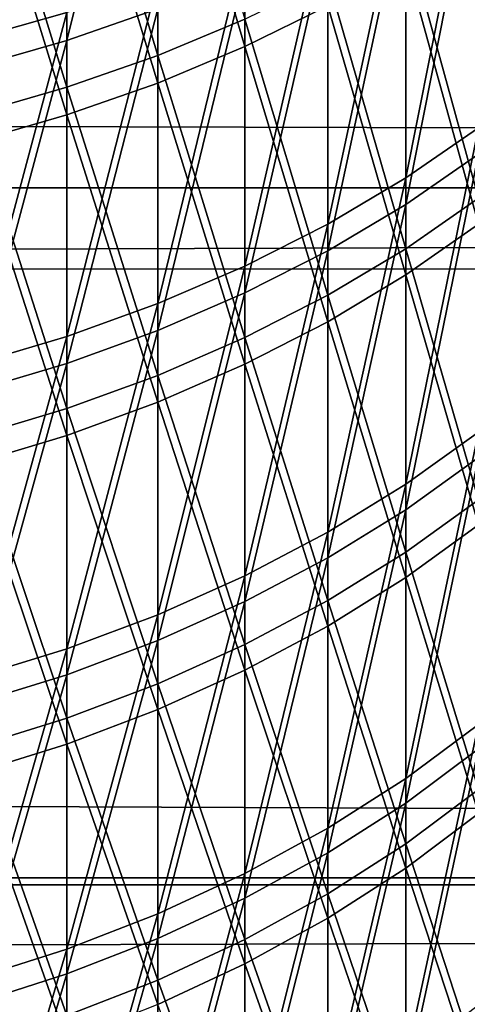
# Model space of a CAD drawing. Header units: millimetres. Extents: x -184 to 165, y -135 to 242.
# Tile 343 of 656: x -40.608 to -40.278, y -93.993 to -93.269. Entities that reach past the tile are written whole.
import ezdxf

# ---------------------------------------------------------------- set-up
doc = ezdxf.new("R2010")
doc.units = ezdxf.units.MM
doc.header["$LTSCALE"] = 41.718519
for name, color, linetype in [('384', 7, 'CONTINUOUS'), ('386', 7, 'CONTINUOUS'), ('443', 7, 'CONTINUOUS'), ('445', 7, 'CONTINUOUS'), ('457', 7, 'CONTINUOUS'), ('459', 7, 'CONTINUOUS')]:
    doc.layers.add(name, color=color, linetype=linetype)

msp = doc.modelspace()

# ---------------------------------------------------------------- linework, layer by layer
at = {"layer": '384', "linetype": 'CONTINUOUS'}
for points in [[(-25.43953, -93.01831, 60), (-171.84418, -93.3848, 60), (-172.15275, -92.86065, 60), (-25.43953, -93.01831, 60)], [(-25.43953, -93.01831, 60), (-25.70038, -93.45978, 60), (-171.84418, -93.3848, 60), (-25.43953, -93.01831, 60)], [(-25.70038, -93.45978, 60), (-25.96387, -93.89965, 60), (-171.84418, -93.3848, 60), (-25.70038, -93.45978, 60)], [(-25.96387, -93.89965, 60), (-171.5322, -93.90617, 60), (-171.84418, -93.3848, 60), (-25.96387, -93.89965, 60)], [(-25.96387, -93.89965, 60), (-26.22999, -94.33789, 60), (-171.5322, -93.90617, 60), (-25.96387, -93.89965, 60)], [(-26.22999, -94.33789, 60), (-171.21679, -94.42482, 60), (-171.5322, -93.90617, 60), (-26.22999, -94.33789, 60)]]:
    msp.add_3dface(points, dxfattribs=at)
at = {"layer": '386', "linetype": 'CONTINUOUS'}
for points in [[(-172.06047, -93.01831, 63), (-25.65582, -93.3848, 63), (-25.34725, -92.86065, 63), (-172.06047, -93.01831, 63)], [(-172.06047, -93.01831, 63), (-171.79962, -93.45978, 63), (-25.65582, -93.3848, 63), (-172.06047, -93.01831, 63)], [(-171.79962, -93.45978, 63), (-171.53613, -93.89965, 63), (-25.65582, -93.3848, 63), (-171.79962, -93.45978, 63)], [(-171.53613, -93.89965, 63), (-25.9678, -93.90617, 63), (-25.65582, -93.3848, 63), (-171.53613, -93.89965, 63)], [(-171.53613, -93.89965, 63), (-171.27001, -94.33789, 63), (-25.9678, -93.90617, 63), (-171.53613, -93.89965, 63)], [(-171.27001, -94.33789, 63), (-26.28321, -94.42482, 63), (-25.9678, -93.90617, 63), (-171.27001, -94.33789, 63)]]:
    msp.add_3dface(points, dxfattribs=at)
at = {"layer": '443', "linetype": 'CONTINUOUS'}
for points in [[(-40.44202, -93.04628, 19.50186), (-40.44202, -93.2884, 19.7164), (-40.50612, -93.07203, 19.47167), (-40.44202, -93.04628, 19.50186)], [(-40.44202, -93.04628, 19.50186), (-40.38109, -93.25834, 19.74906), (-40.44202, -93.2884, 19.7164), (-40.44202, -93.04628, 19.50186)], [(-40.50612, -93.07203, 19.47167), (-40.50612, -93.31527, 19.68721), (-40.57302, -93.09457, 19.44525), (-40.50612, -93.07203, 19.47167)], [(-40.50612, -93.07203, 19.47167), (-40.44202, -93.2884, 19.7164), (-40.50612, -93.31527, 19.68721), (-40.50612, -93.07203, 19.47167)], [(-40.57302, -93.09457, 19.44525), (-40.57302, -93.33879, 19.66165), (-40.64235, -93.11377, 19.42273), (-40.57302, -93.09457, 19.44525)], [(-40.57302, -93.09457, 19.44525), (-40.50612, -93.31527, 19.68721), (-40.57302, -93.33879, 19.66165), (-40.57302, -93.09457, 19.44525)], [(-40.64235, -93.11377, 19.42273), (-40.57302, -93.33879, 19.66165), (-40.64235, -93.35883, 19.63988), (-40.64235, -93.11377, 19.42273)], [(-40.27012, -93.18933, 19.82403), (-40.27012, -93.41915, 20.04375), (-40.32368, -93.22525, 19.785), (-40.27012, -93.18933, 19.82403)], [(-40.32368, -93.22525, 19.785), (-40.32368, -93.45652, 20.00611), (-40.38109, -93.25834, 19.74906), (-40.32368, -93.22525, 19.785)], [(-40.32368, -93.22525, 19.785), (-40.27012, -93.41915, 20.04375), (-40.32368, -93.45652, 20.00611), (-40.32368, -93.22525, 19.785)], [(-40.38109, -93.25834, 19.74906), (-40.38109, -93.49095, 19.97144), (-40.44202, -93.2884, 19.7164), (-40.38109, -93.25834, 19.74906)], [(-40.38109, -93.25834, 19.74906), (-40.32368, -93.45652, 20.00611), (-40.38109, -93.49095, 19.97144), (-40.38109, -93.25834, 19.74906)], [(-40.44202, -93.2884, 19.7164), (-40.44202, -93.52222, 19.93994), (-40.50612, -93.31527, 19.68721), (-40.44202, -93.2884, 19.7164)], [(-40.44202, -93.2884, 19.7164), (-40.38109, -93.49095, 19.97144), (-40.44202, -93.52222, 19.93994), (-40.44202, -93.2884, 19.7164)], [(-40.50612, -93.31527, 19.68721), (-40.50612, -93.55018, 19.91179), (-40.57302, -93.33879, 19.66165), (-40.50612, -93.31527, 19.68721)], [(-40.50612, -93.31527, 19.68721), (-40.44202, -93.52222, 19.93994), (-40.50612, -93.55018, 19.91179), (-40.50612, -93.31527, 19.68721)], [(-40.57302, -93.33879, 19.66165), (-40.57302, -93.57465, 19.88714), (-40.64235, -93.35883, 19.63988), (-40.57302, -93.33879, 19.66165)], [(-40.57302, -93.33879, 19.66165), (-40.50612, -93.55018, 19.91179), (-40.57302, -93.57465, 19.88714), (-40.57302, -93.33879, 19.66165)], [(-40.64235, -93.35883, 19.63988), (-40.57302, -93.57465, 19.88714), (-40.64235, -93.5955, 19.86614), (-40.64235, -93.35883, 19.63988)], [(-40.27012, -93.41915, 20.04375), (-40.27012, -93.6405, 20.27201), (-40.32368, -93.45652, 20.00611), (-40.27012, -93.41915, 20.04375)], [(-40.32368, -93.45652, 20.00611), (-40.32368, -93.67926, 20.23581), (-40.38109, -93.49095, 19.97144), (-40.32368, -93.45652, 20.00611)], [(-40.32368, -93.45652, 20.00611), (-40.27012, -93.6405, 20.27201), (-40.32368, -93.67926, 20.23581), (-40.32368, -93.45652, 20.00611)], [(-40.38109, -93.49095, 19.97144), (-40.38109, -93.71497, 20.20247), (-40.44202, -93.52222, 19.93994), (-40.38109, -93.49095, 19.97144)], [(-40.38109, -93.49095, 19.97144), (-40.32368, -93.67926, 20.23581), (-40.38109, -93.71497, 20.20247), (-40.38109, -93.49095, 19.97144)], [(-40.44202, -93.52222, 19.93994), (-40.44202, -93.74742, 20.17218), (-40.50612, -93.55018, 19.91179), (-40.44202, -93.52222, 19.93994)], [(-40.44202, -93.52222, 19.93994), (-40.38109, -93.71497, 20.20247), (-40.44202, -93.74742, 20.17218), (-40.44202, -93.52222, 19.93994)], [(-40.50612, -93.55018, 19.91179), (-40.50612, -93.77642, 20.1451), (-40.57302, -93.57465, 19.88714), (-40.50612, -93.55018, 19.91179)], [(-40.50612, -93.55018, 19.91179), (-40.44202, -93.74742, 20.17218), (-40.50612, -93.77642, 20.1451), (-40.50612, -93.55018, 19.91179)], [(-40.57302, -93.57465, 19.88714), (-40.57302, -93.80181, 20.1214), (-40.64235, -93.5955, 19.86614), (-40.57302, -93.57465, 19.88714)], [(-40.57302, -93.57465, 19.88714), (-40.50612, -93.77642, 20.1451), (-40.57302, -93.80181, 20.1214), (-40.57302, -93.57465, 19.88714)], [(-40.64235, -93.5955, 19.86614), (-40.57302, -93.80181, 20.1214), (-40.64235, -93.82344, 20.1012), (-40.64235, -93.5955, 19.86614)], [(-40.27012, -93.6405, 20.27201), (-40.27012, -93.85304, 20.50848), (-40.32368, -93.67926, 20.23581), (-40.27012, -93.6405, 20.27201)], [(-40.32368, -93.67926, 20.23581), (-40.32368, -93.89315, 20.47377), (-40.38109, -93.71497, 20.20247), (-40.32368, -93.67926, 20.23581)], [(-40.32368, -93.67926, 20.23581), (-40.27012, -93.85304, 20.50848), (-40.32368, -93.89315, 20.47377), (-40.32368, -93.67926, 20.23581)], [(-40.38109, -93.71497, 20.20247), (-40.38109, -93.9301, 20.44181), (-40.44202, -93.74742, 20.17218), (-40.38109, -93.71497, 20.20247)], [(-40.38109, -93.71497, 20.20247), (-40.32368, -93.89315, 20.47377), (-40.38109, -93.9301, 20.44181), (-40.38109, -93.71497, 20.20247)], [(-40.44202, -93.74742, 20.17218), (-40.44202, -93.96367, 20.41277), (-40.50612, -93.77642, 20.1451), (-40.44202, -93.74742, 20.17218)], [(-40.44202, -93.74742, 20.17218), (-40.38109, -93.9301, 20.44181), (-40.44202, -93.96367, 20.41277), (-40.44202, -93.74742, 20.17218)], [(-40.50612, -93.77642, 20.1451), (-40.50612, -93.99367, 20.38681), (-40.57302, -93.80181, 20.1214), (-40.50612, -93.77642, 20.1451)], [(-40.50612, -93.77642, 20.1451), (-40.44202, -93.96367, 20.41277), (-40.50612, -93.99367, 20.38681), (-40.50612, -93.77642, 20.1451)], [(-40.57302, -93.80181, 20.1214), (-40.57302, -94.01994, 20.36408), (-40.64235, -93.82344, 20.1012), (-40.57302, -93.80181, 20.1214)], [(-40.57302, -93.80181, 20.1214), (-40.50612, -93.99367, 20.38681), (-40.57302, -94.01994, 20.36408), (-40.57302, -93.80181, 20.1214)], [(-40.64235, -93.82344, 20.1012), (-40.57302, -94.01994, 20.36408), (-40.64235, -94.04232, 20.34472), (-40.64235, -93.82344, 20.1012)], [(-40.27012, -93.85304, 20.50848), (-40.27012, -94.05649, 20.75282), (-40.32368, -93.89315, 20.47377), (-40.27012, -93.85304, 20.50848)], [(-40.32368, -93.89315, 20.47377), (-40.32368, -94.09788, 20.71966), (-40.38109, -93.9301, 20.44181), (-40.32368, -93.89315, 20.47377)], [(-40.32368, -93.89315, 20.47377), (-40.27012, -94.05649, 20.75282), (-40.32368, -94.09788, 20.71966), (-40.32368, -93.89315, 20.47377)], [(-40.38109, -93.9301, 20.44181), (-40.38109, -94.13601, 20.68912), (-40.44202, -93.96367, 20.41277), (-40.38109, -93.9301, 20.44181)], [(-40.38109, -93.9301, 20.44181), (-40.32368, -94.09788, 20.71966), (-40.38109, -94.13601, 20.68912), (-40.38109, -93.9301, 20.44181)], [(-40.44202, -93.96367, 20.41277), (-40.44202, -94.17066, 20.66137), (-40.50612, -93.99367, 20.38681), (-40.44202, -93.96367, 20.41277)], [(-40.44202, -93.96367, 20.41277), (-40.38109, -94.13601, 20.68912), (-40.44202, -94.17066, 20.66137), (-40.44202, -93.96367, 20.41277)]]:
    msp.add_3dface(points, dxfattribs=at)
at = {"layer": '445', "linetype": 'CONTINUOUS'}
for points in [[(-40.57302, -93.26329, 32.41702), (-40.57302, -93.01652, 32.63052), (-40.64235, -93.28307, 32.43903), (-40.57302, -93.26329, 32.41702)], [(-40.64235, -93.28307, 32.43903), (-40.57302, -93.01652, 32.63052), (-40.64235, -93.03546, 32.65326), (-40.64235, -93.28307, 32.43903)], [(-40.27012, -93.34817, 32.0359), (-40.27012, -93.11576, 32.25289), (-40.32368, -93.38509, 32.07398), (-40.27012, -93.34817, 32.0359)], [(-40.32368, -93.38509, 32.07398), (-40.27012, -93.11576, 32.25289), (-40.32368, -93.15122, 32.29234), (-40.32368, -93.38509, 32.07398)], [(-40.32368, -93.38509, 32.07398), (-40.32368, -93.15122, 32.29234), (-40.38109, -93.4191, 32.10905), (-40.32368, -93.38509, 32.07398)], [(-40.38109, -93.4191, 32.10905), (-40.32368, -93.15122, 32.29234), (-40.38109, -93.18388, 32.32867), (-40.38109, -93.4191, 32.10905)], [(-40.38109, -93.4191, 32.10905), (-40.38109, -93.18388, 32.32867), (-40.44202, -93.45001, 32.14092), (-40.38109, -93.4191, 32.10905)], [(-40.44202, -93.45001, 32.14092), (-40.38109, -93.18388, 32.32867), (-40.44202, -93.21355, 32.36168), (-40.44202, -93.45001, 32.14092)], [(-40.44202, -93.45001, 32.14092), (-40.44202, -93.21355, 32.36168), (-40.50612, -93.47762, 32.1694), (-40.44202, -93.45001, 32.14092)], [(-40.50612, -93.47762, 32.1694), (-40.44202, -93.21355, 32.36168), (-40.50612, -93.24007, 32.39119), (-40.50612, -93.47762, 32.1694)], [(-40.50612, -93.47762, 32.1694), (-40.50612, -93.24007, 32.39119), (-40.57302, -93.5018, 32.19434), (-40.50612, -93.47762, 32.1694)], [(-40.57302, -93.5018, 32.19434), (-40.50612, -93.24007, 32.39119), (-40.57302, -93.26329, 32.41702), (-40.57302, -93.5018, 32.19434)], [(-40.57302, -93.5018, 32.19434), (-40.57302, -93.26329, 32.41702), (-40.64235, -93.52241, 32.21558), (-40.57302, -93.5018, 32.19434)], [(-40.64235, -93.52241, 32.21558), (-40.57302, -93.26329, 32.41702), (-40.64235, -93.28307, 32.43903), (-40.64235, -93.52241, 32.21558)], [(-40.27012, -93.5722, 31.81028), (-40.27012, -93.34817, 32.0359), (-40.32368, -93.61054, 31.84693), (-40.27012, -93.5722, 31.81028)], [(-40.32368, -93.61054, 31.84693), (-40.27012, -93.34817, 32.0359), (-40.32368, -93.38509, 32.07398), (-40.32368, -93.61054, 31.84693)], [(-40.32368, -93.61054, 31.84693), (-40.32368, -93.38509, 32.07398), (-40.38109, -93.64585, 31.88069), (-40.32368, -93.61054, 31.84693)], [(-40.38109, -93.64585, 31.88069), (-40.32368, -93.38509, 32.07398), (-40.38109, -93.4191, 32.10905), (-40.38109, -93.64585, 31.88069)], [(-40.38109, -93.64585, 31.88069), (-40.38109, -93.4191, 32.10905), (-40.44202, -93.67794, 31.91137), (-40.38109, -93.64585, 31.88069)], [(-40.44202, -93.67794, 31.91137), (-40.38109, -93.4191, 32.10905), (-40.44202, -93.45001, 32.14092), (-40.44202, -93.67794, 31.91137)], [(-40.44202, -93.67794, 31.91137), (-40.44202, -93.45001, 32.14092), (-40.50612, -93.70661, 31.93879), (-40.44202, -93.67794, 31.91137)], [(-40.50612, -93.70661, 31.93879), (-40.44202, -93.45001, 32.14092), (-40.50612, -93.47762, 32.1694), (-40.50612, -93.70661, 31.93879)], [(-40.50612, -93.70661, 31.93879), (-40.50612, -93.47762, 32.1694), (-40.57302, -93.73172, 31.96279), (-40.50612, -93.70661, 31.93879)], [(-40.57302, -93.73172, 31.96279), (-40.50612, -93.47762, 32.1694), (-40.57302, -93.5018, 32.19434), (-40.57302, -93.73172, 31.96279)], [(-40.57302, -93.73172, 31.96279), (-40.57302, -93.5018, 32.19434), (-40.64235, -93.75311, 31.98324), (-40.57302, -93.73172, 31.96279)], [(-40.64235, -93.75311, 31.98324), (-40.57302, -93.5018, 32.19434), (-40.64235, -93.52241, 32.21558), (-40.64235, -93.75311, 31.98324)], [(-40.27012, -93.78753, 31.57634), (-40.27012, -93.5722, 31.81028), (-40.32368, -93.82723, 31.61152), (-40.27012, -93.78753, 31.57634)], [(-40.32368, -93.82723, 31.61152), (-40.27012, -93.5722, 31.81028), (-40.32368, -93.61054, 31.84693), (-40.32368, -93.82723, 31.61152)], [(-40.32368, -93.82723, 31.61152), (-40.32368, -93.61054, 31.84693), (-40.38109, -93.86379, 31.64392), (-40.32368, -93.82723, 31.61152)], [(-40.38109, -93.86379, 31.64392), (-40.32368, -93.61054, 31.84693), (-40.38109, -93.64585, 31.88069), (-40.38109, -93.86379, 31.64392)], [(-40.38109, -93.86379, 31.64392), (-40.38109, -93.64585, 31.88069), (-40.44202, -93.89702, 31.67336), (-40.38109, -93.86379, 31.64392)], [(-40.44202, -93.89702, 31.67336), (-40.38109, -93.64585, 31.88069), (-40.44202, -93.67794, 31.91137), (-40.44202, -93.89702, 31.67336)], [(-40.44202, -93.89702, 31.67336), (-40.44202, -93.67794, 31.91137), (-40.50612, -93.92671, 31.69967), (-40.44202, -93.89702, 31.67336)], [(-40.50612, -93.92671, 31.69967), (-40.44202, -93.67794, 31.91137), (-40.50612, -93.70661, 31.93879), (-40.50612, -93.92671, 31.69967)], [(-40.50612, -93.92671, 31.69967), (-40.50612, -93.70661, 31.93879), (-40.57302, -93.95271, 31.7227), (-40.50612, -93.92671, 31.69967)], [(-40.57302, -93.95271, 31.7227), (-40.50612, -93.70661, 31.93879), (-40.57302, -93.73172, 31.96279), (-40.57302, -93.95271, 31.7227)], [(-40.57302, -93.95271, 31.7227), (-40.57302, -93.73172, 31.96279), (-40.64235, -93.97486, 31.74233), (-40.57302, -93.95271, 31.7227)], [(-40.64235, -93.97486, 31.74233), (-40.57302, -93.73172, 31.96279), (-40.64235, -93.75311, 31.98324), (-40.64235, -93.97486, 31.74233)], [(-40.27012, -93.99386, 31.33442), (-40.27012, -93.78753, 31.57634), (-40.32368, -94.03486, 31.36807), (-40.27012, -93.99386, 31.33442)], [(-40.32368, -94.03486, 31.36807), (-40.27012, -93.78753, 31.57634), (-40.32368, -93.82723, 31.61152), (-40.32368, -94.03486, 31.36807)], [(-40.32368, -94.03486, 31.36807), (-40.32368, -93.82723, 31.61152), (-40.38109, -94.07262, 31.39906), (-40.32368, -94.03486, 31.36807)], [(-40.38109, -94.07262, 31.39906), (-40.32368, -93.82723, 31.61152), (-40.38109, -93.86379, 31.64392), (-40.38109, -94.07262, 31.39906)], [(-40.38109, -94.07262, 31.39906), (-40.38109, -93.86379, 31.64392), (-40.44202, -94.10693, 31.42722), (-40.38109, -94.07262, 31.39906)], [(-40.44202, -94.10693, 31.42722), (-40.38109, -93.86379, 31.64392), (-40.44202, -93.89702, 31.67336), (-40.44202, -94.10693, 31.42722)], [(-40.44202, -94.10693, 31.42722), (-40.44202, -93.89702, 31.67336), (-40.50612, -94.1376, 31.45239), (-40.44202, -94.10693, 31.42722)], [(-40.50612, -94.1376, 31.45239), (-40.44202, -93.89702, 31.67336), (-40.50612, -93.92671, 31.69967), (-40.50612, -94.1376, 31.45239)], [(-40.50612, -94.1376, 31.45239), (-40.50612, -93.92671, 31.69967), (-40.57302, -94.16445, 31.47443), (-40.50612, -94.1376, 31.45239)], [(-40.57302, -94.16445, 31.47443), (-40.50612, -93.92671, 31.69967), (-40.57302, -93.95271, 31.7227), (-40.57302, -94.16445, 31.47443)], [(-40.57302, -94.16445, 31.47443), (-40.57302, -93.95271, 31.7227), (-40.64235, -94.18733, 31.4932), (-40.57302, -94.16445, 31.47443)], [(-40.64235, -94.18733, 31.4932), (-40.57302, -93.95271, 31.7227), (-40.64235, -93.97486, 31.74233), (-40.64235, -94.18733, 31.4932)]]:
    msp.add_3dface(points, dxfattribs=at)
at = {"layer": '457', "linetype": 'CONTINUOUS'}
for points in [[(-40.50612, -93.05097, -35.54623), (-40.50612, -93.2949, -35.33148), (-40.57302, -93.07342, -35.57273), (-40.50612, -93.05097, -35.54623)], [(-40.50612, -93.05097, -35.54623), (-40.44202, -93.26813, -35.3022), (-40.50612, -93.2949, -35.33148), (-40.50612, -93.05097, -35.54623)], [(-40.57302, -93.07342, -35.57273), (-40.57302, -93.31834, -35.35711), (-40.64235, -93.09256, -35.59531), (-40.57302, -93.07342, -35.57273)], [(-40.57302, -93.07342, -35.57273), (-40.50612, -93.2949, -35.33148), (-40.57302, -93.31834, -35.35711), (-40.57302, -93.07342, -35.57273)], [(-40.64235, -93.09256, -35.59531), (-40.57302, -93.31834, -35.35711), (-40.64235, -93.33832, -35.37895), (-40.64235, -93.09256, -35.59531)], [(-40.27012, -93.16941, -35.19425), (-40.27012, -93.39994, -34.97527), (-40.32368, -93.2052, -35.23339), (-40.27012, -93.16941, -35.19425)], [(-40.32368, -93.2052, -35.23339), (-40.32368, -93.43719, -35.01303), (-40.38109, -93.23817, -35.26944), (-40.32368, -93.2052, -35.23339)], [(-40.32368, -93.2052, -35.23339), (-40.27012, -93.39994, -34.97527), (-40.32368, -93.43719, -35.01303), (-40.32368, -93.2052, -35.23339)], [(-40.38109, -93.23817, -35.26944), (-40.38109, -93.4715, -35.04781), (-40.44202, -93.26813, -35.3022), (-40.38109, -93.23817, -35.26944)], [(-40.38109, -93.23817, -35.26944), (-40.32368, -93.43719, -35.01303), (-40.38109, -93.4715, -35.04781), (-40.38109, -93.23817, -35.26944)], [(-40.44202, -93.26813, -35.3022), (-40.44202, -93.50267, -35.07941), (-40.50612, -93.2949, -35.33148), (-40.44202, -93.26813, -35.3022)], [(-40.44202, -93.26813, -35.3022), (-40.38109, -93.4715, -35.04781), (-40.44202, -93.50267, -35.07941), (-40.44202, -93.26813, -35.3022)], [(-40.50612, -93.2949, -35.33148), (-40.50612, -93.53053, -35.10765), (-40.57302, -93.31834, -35.35711), (-40.50612, -93.2949, -35.33148)], [(-40.50612, -93.2949, -35.33148), (-40.44202, -93.50267, -35.07941), (-40.50612, -93.53053, -35.10765), (-40.50612, -93.2949, -35.33148)], [(-40.57302, -93.31834, -35.35711), (-40.57302, -93.55493, -35.13238), (-40.64235, -93.33832, -35.37895), (-40.57302, -93.31834, -35.35711)], [(-40.57302, -93.31834, -35.35711), (-40.50612, -93.53053, -35.10765), (-40.57302, -93.55493, -35.13238), (-40.57302, -93.31834, -35.35711)], [(-40.64235, -93.33832, -35.37895), (-40.57302, -93.55493, -35.13238), (-40.64235, -93.57571, -35.15345), (-40.64235, -93.33832, -35.37895)], [(-40.27012, -93.39994, -34.97527), (-40.27012, -93.62201, -34.74773), (-40.32368, -93.43719, -35.01303), (-40.27012, -93.39994, -34.97527)], [(-40.32368, -93.43719, -35.01303), (-40.32368, -93.66066, -34.78405), (-40.38109, -93.4715, -35.04781), (-40.32368, -93.43719, -35.01303)], [(-40.32368, -93.43719, -35.01303), (-40.27012, -93.62201, -34.74773), (-40.32368, -93.66066, -34.78405), (-40.32368, -93.43719, -35.01303)], [(-40.38109, -93.4715, -35.04781), (-40.38109, -93.69627, -34.8175), (-40.44202, -93.50267, -35.07941), (-40.38109, -93.4715, -35.04781)], [(-40.38109, -93.4715, -35.04781), (-40.32368, -93.66066, -34.78405), (-40.38109, -93.69627, -34.8175), (-40.38109, -93.4715, -35.04781)], [(-40.44202, -93.50267, -35.07941), (-40.44202, -93.72861, -34.8479), (-40.50612, -93.53053, -35.10765), (-40.44202, -93.50267, -35.07941)], [(-40.44202, -93.50267, -35.07941), (-40.38109, -93.69627, -34.8175), (-40.44202, -93.72861, -34.8479), (-40.44202, -93.50267, -35.07941)], [(-40.50612, -93.53053, -35.10765), (-40.50612, -93.75753, -34.87507), (-40.57302, -93.55493, -35.13238), (-40.50612, -93.53053, -35.10765)], [(-40.50612, -93.53053, -35.10765), (-40.44202, -93.72861, -34.8479), (-40.50612, -93.75753, -34.87507), (-40.50612, -93.53053, -35.10765)], [(-40.57302, -93.55493, -35.13238), (-40.57302, -93.78284, -34.89885), (-40.64235, -93.57571, -35.15345), (-40.57302, -93.55493, -35.13238)], [(-40.57302, -93.55493, -35.13238), (-40.50612, -93.75753, -34.87507), (-40.57302, -93.78284, -34.89885), (-40.57302, -93.55493, -35.13238)], [(-40.64235, -93.57571, -35.15345), (-40.57302, -93.78284, -34.89885), (-40.64235, -93.8044, -34.91912), (-40.64235, -93.57571, -35.15345)], [(-40.27012, -93.62201, -34.74773), (-40.27012, -93.83532, -34.51194), (-40.32368, -93.66066, -34.78405), (-40.27012, -93.62201, -34.74773)], [(-40.32368, -93.66066, -34.78405), (-40.32368, -93.87532, -34.54677), (-40.38109, -93.69627, -34.8175), (-40.32368, -93.66066, -34.78405)], [(-40.32368, -93.66066, -34.78405), (-40.27012, -93.83532, -34.51194), (-40.32368, -93.87532, -34.54677), (-40.32368, -93.66066, -34.78405)], [(-40.38109, -93.69627, -34.8175), (-40.38109, -93.91216, -34.57886), (-40.44202, -93.72861, -34.8479), (-40.38109, -93.69627, -34.8175)], [(-40.38109, -93.69627, -34.8175), (-40.32368, -93.87532, -34.54677), (-40.38109, -93.91216, -34.57886), (-40.38109, -93.69627, -34.8175)], [(-40.44202, -93.72861, -34.8479), (-40.44202, -93.94564, -34.60801), (-40.50612, -93.75753, -34.87507), (-40.44202, -93.72861, -34.8479)], [(-40.44202, -93.72861, -34.8479), (-40.38109, -93.91216, -34.57886), (-40.44202, -93.94564, -34.60801), (-40.44202, -93.72861, -34.8479)], [(-40.50612, -93.75753, -34.87507), (-40.50612, -93.97556, -34.63406), (-40.57302, -93.78284, -34.89885), (-40.50612, -93.75753, -34.87507)], [(-40.50612, -93.75753, -34.87507), (-40.44202, -93.94564, -34.60801), (-40.50612, -93.97556, -34.63406), (-40.50612, -93.75753, -34.87507)], [(-40.57302, -93.78284, -34.89885), (-40.57302, -94.00175, -34.65687), (-40.64235, -93.8044, -34.91912), (-40.57302, -93.78284, -34.89885)], [(-40.57302, -93.78284, -34.89885), (-40.50612, -93.97556, -34.63406), (-40.57302, -94.00175, -34.65687), (-40.57302, -93.78284, -34.89885)], [(-40.64235, -93.8044, -34.91912), (-40.57302, -94.00175, -34.65687), (-40.64235, -94.02407, -34.67631), (-40.64235, -93.8044, -34.91912)], [(-40.27012, -93.83532, -34.51194), (-40.27012, -94.03955, -34.26825), (-40.32368, -93.87532, -34.54677), (-40.27012, -93.83532, -34.51194)], [(-40.32368, -93.87532, -34.54677), (-40.32368, -94.08084, -34.30155), (-40.38109, -93.91216, -34.57886), (-40.32368, -93.87532, -34.54677)], [(-40.32368, -93.87532, -34.54677), (-40.27012, -94.03955, -34.26825), (-40.32368, -94.08084, -34.30155), (-40.32368, -93.87532, -34.54677)], [(-40.38109, -93.91216, -34.57886), (-40.38109, -94.11887, -34.33221), (-40.44202, -93.94564, -34.60801), (-40.38109, -93.91216, -34.57886)], [(-40.38109, -93.91216, -34.57886), (-40.32368, -94.08084, -34.30155), (-40.38109, -94.11887, -34.33221), (-40.38109, -93.91216, -34.57886)], [(-40.44202, -93.94564, -34.60801), (-40.44202, -94.15342, -34.36008), (-40.50612, -93.97556, -34.63406), (-40.44202, -93.94564, -34.60801)], [(-40.44202, -93.94564, -34.60801), (-40.38109, -94.11887, -34.33221), (-40.44202, -94.15342, -34.36008), (-40.44202, -93.94564, -34.60801)], [(-40.50612, -93.97556, -34.63406), (-40.50612, -94.18431, -34.38498), (-40.57302, -94.00175, -34.65687), (-40.50612, -93.97556, -34.63406)], [(-40.50612, -93.97556, -34.63406), (-40.44202, -94.15342, -34.36008), (-40.50612, -94.18431, -34.38498), (-40.50612, -93.97556, -34.63406)]]:
    msp.add_3dface(points, dxfattribs=at)
at = {"layer": '459', "linetype": 'CONTINUOUS'}
for points in [[(-40.50612, -93.2606, -22.62732), (-40.50612, -93.01551, -22.41389), (-40.57302, -93.2839, -22.60156), (-40.50612, -93.2606, -22.62732)], [(-40.57302, -93.2839, -22.60156), (-40.50612, -93.01551, -22.41389), (-40.57302, -93.03782, -22.38727), (-40.57302, -93.2839, -22.60156)], [(-40.57302, -93.2839, -22.60156), (-40.57302, -93.03782, -22.38727), (-40.64235, -93.30375, -22.57962), (-40.57302, -93.2839, -22.60156)], [(-40.64235, -93.30375, -22.57962), (-40.57302, -93.03782, -22.38727), (-40.64235, -93.05683, -22.36459), (-40.64235, -93.30375, -22.57962)], [(-40.27012, -93.36755, -22.98295), (-40.27012, -93.13585, -22.76522), (-40.32368, -93.4046, -22.94499), (-40.27012, -93.36755, -22.98295)], [(-40.32368, -93.4046, -22.94499), (-40.27012, -93.13585, -22.76522), (-40.32368, -93.17143, -22.72589), (-40.32368, -93.4046, -22.94499)], [(-40.32368, -93.4046, -22.94499), (-40.32368, -93.17143, -22.72589), (-40.38109, -93.43872, -22.91003), (-40.32368, -93.4046, -22.94499)], [(-40.38109, -93.43872, -22.91003), (-40.32368, -93.17143, -22.72589), (-40.38109, -93.2042, -22.68966), (-40.38109, -93.43872, -22.91003)], [(-40.38109, -93.43872, -22.91003), (-40.38109, -93.2042, -22.68966), (-40.44202, -93.46972, -22.87826), (-40.38109, -93.43872, -22.91003)], [(-40.44202, -93.46972, -22.87826), (-40.38109, -93.2042, -22.68966), (-40.44202, -93.23398, -22.65674), (-40.44202, -93.46972, -22.87826)], [(-40.44202, -93.46972, -22.87826), (-40.44202, -93.23398, -22.65674), (-40.50612, -93.49743, -22.84987), (-40.44202, -93.46972, -22.87826)], [(-40.50612, -93.49743, -22.84987), (-40.44202, -93.23398, -22.65674), (-40.50612, -93.2606, -22.62732), (-40.50612, -93.49743, -22.84987)], [(-40.50612, -93.49743, -22.84987), (-40.50612, -93.2606, -22.62732), (-40.57302, -93.52169, -22.82501), (-40.50612, -93.49743, -22.84987)], [(-40.57302, -93.52169, -22.82501), (-40.50612, -93.2606, -22.62732), (-40.57302, -93.2839, -22.60156), (-40.57302, -93.52169, -22.82501)], [(-40.57302, -93.52169, -22.82501), (-40.57302, -93.2839, -22.60156), (-40.64235, -93.54236, -22.80383), (-40.57302, -93.52169, -22.82501)], [(-40.64235, -93.54236, -22.80383), (-40.57302, -93.2839, -22.60156), (-40.64235, -93.30375, -22.57962), (-40.64235, -93.54236, -22.80383)], [(-40.27012, -93.59086, -23.20929), (-40.27012, -93.36755, -22.98295), (-40.32368, -93.62931, -23.17276), (-40.27012, -93.59086, -23.20929)], [(-40.32368, -93.62931, -23.17276), (-40.27012, -93.36755, -22.98295), (-40.32368, -93.4046, -22.94499), (-40.32368, -93.62931, -23.17276)], [(-40.32368, -93.62931, -23.17276), (-40.32368, -93.4046, -22.94499), (-40.38109, -93.66473, -23.13912), (-40.32368, -93.62931, -23.17276)], [(-40.38109, -93.66473, -23.13912), (-40.32368, -93.4046, -22.94499), (-40.38109, -93.43872, -22.91003), (-40.38109, -93.66473, -23.13912)], [(-40.38109, -93.66473, -23.13912), (-40.38109, -93.43872, -22.91003), (-40.44202, -93.69691, -23.10855), (-40.38109, -93.66473, -23.13912)], [(-40.44202, -93.69691, -23.10855), (-40.38109, -93.43872, -22.91003), (-40.44202, -93.46972, -22.87826), (-40.44202, -93.69691, -23.10855)], [(-40.44202, -93.69691, -23.10855), (-40.44202, -93.46972, -22.87826), (-40.50612, -93.72568, -23.08122), (-40.44202, -93.69691, -23.10855)], [(-40.50612, -93.72568, -23.08122), (-40.44202, -93.46972, -22.87826), (-40.50612, -93.49743, -22.84987), (-40.50612, -93.72568, -23.08122)], [(-40.50612, -93.72568, -23.08122), (-40.50612, -93.49743, -22.84987), (-40.57302, -93.75086, -23.0573), (-40.50612, -93.72568, -23.08122)], [(-40.57302, -93.75086, -23.0573), (-40.50612, -93.49743, -22.84987), (-40.57302, -93.52169, -22.82501), (-40.57302, -93.75086, -23.0573)], [(-40.57302, -93.75086, -23.0573), (-40.57302, -93.52169, -22.82501), (-40.64235, -93.77232, -23.03692), (-40.57302, -93.75086, -23.0573)], [(-40.64235, -93.77232, -23.03692), (-40.57302, -93.52169, -22.82501), (-40.64235, -93.54236, -22.80383), (-40.64235, -93.77232, -23.03692)], [(-40.27012, -93.80543, -23.44392), (-40.27012, -93.59086, -23.20929), (-40.32368, -93.84524, -23.40888), (-40.27012, -93.80543, -23.44392)], [(-40.32368, -93.84524, -23.40888), (-40.27012, -93.59086, -23.20929), (-40.32368, -93.62931, -23.17276), (-40.32368, -93.84524, -23.40888)], [(-40.32368, -93.84524, -23.40888), (-40.32368, -93.62931, -23.17276), (-40.38109, -93.88191, -23.3766), (-40.32368, -93.84524, -23.40888)], [(-40.38109, -93.88191, -23.3766), (-40.32368, -93.62931, -23.17276), (-40.38109, -93.66473, -23.13912), (-40.38109, -93.88191, -23.3766)], [(-40.38109, -93.88191, -23.3766), (-40.38109, -93.66473, -23.13912), (-40.44202, -93.91523, -23.34726), (-40.38109, -93.88191, -23.3766)], [(-40.44202, -93.91523, -23.34726), (-40.38109, -93.66473, -23.13912), (-40.44202, -93.69691, -23.10855), (-40.44202, -93.91523, -23.34726)], [(-40.44202, -93.91523, -23.34726), (-40.44202, -93.69691, -23.10855), (-40.50612, -93.94501, -23.32105), (-40.44202, -93.91523, -23.34726)], [(-40.50612, -93.94501, -23.32105), (-40.44202, -93.69691, -23.10855), (-40.50612, -93.72568, -23.08122), (-40.50612, -93.94501, -23.32105)], [(-40.50612, -93.94501, -23.32105), (-40.50612, -93.72568, -23.08122), (-40.57302, -93.97108, -23.2981), (-40.50612, -93.94501, -23.32105)], [(-40.57302, -93.97108, -23.2981), (-40.50612, -93.72568, -23.08122), (-40.57302, -93.75086, -23.0573), (-40.57302, -93.97108, -23.2981)], [(-40.57302, -93.97108, -23.2981), (-40.57302, -93.75086, -23.0573), (-40.64235, -93.99329, -23.27854), (-40.57302, -93.97108, -23.2981)], [(-40.64235, -93.99329, -23.27854), (-40.57302, -93.75086, -23.0573), (-40.64235, -93.77232, -23.03692), (-40.64235, -93.99329, -23.27854)], [(-40.27012, -94.01098, -23.68651), (-40.27012, -93.80543, -23.44392), (-40.32368, -94.05208, -23.65299), (-40.27012, -94.01098, -23.68651)], [(-40.32368, -94.05208, -23.65299), (-40.27012, -93.80543, -23.44392), (-40.32368, -93.84524, -23.40888), (-40.32368, -94.05208, -23.65299)], [(-40.32368, -94.05208, -23.65299), (-40.32368, -93.84524, -23.40888), (-40.38109, -94.08995, -23.62212), (-40.32368, -94.05208, -23.65299)], [(-40.38109, -94.08995, -23.62212), (-40.32368, -93.84524, -23.40888), (-40.38109, -93.88191, -23.3766), (-40.38109, -94.08995, -23.62212)], [(-40.38109, -94.08995, -23.62212), (-40.38109, -93.88191, -23.3766), (-40.44202, -94.12435, -23.59407), (-40.38109, -94.08995, -23.62212)], [(-40.44202, -94.12435, -23.59407), (-40.38109, -93.88191, -23.3766), (-40.44202, -93.91523, -23.34726), (-40.44202, -94.12435, -23.59407)], [(-40.44202, -94.12435, -23.59407), (-40.44202, -93.91523, -23.34726), (-40.50612, -94.1551, -23.569), (-40.44202, -94.12435, -23.59407)], [(-40.50612, -94.1551, -23.569), (-40.44202, -93.91523, -23.34726), (-40.50612, -93.94501, -23.32105), (-40.50612, -94.1551, -23.569)], [(-40.50612, -94.1551, -23.569), (-40.50612, -93.94501, -23.32105), (-40.57302, -94.18202, -23.54705), (-40.50612, -94.1551, -23.569)], [(-40.57302, -94.18202, -23.54705), (-40.50612, -93.94501, -23.32105), (-40.57302, -93.97108, -23.2981), (-40.57302, -94.18202, -23.54705)], [(-40.57302, -94.18202, -23.54705), (-40.57302, -93.97108, -23.2981), (-40.64235, -94.20496, -23.52835), (-40.57302, -94.18202, -23.54705)], [(-40.64235, -94.20496, -23.52835), (-40.57302, -93.97108, -23.2981), (-40.64235, -93.99329, -23.27854), (-40.64235, -94.20496, -23.52835)]]:
    msp.add_3dface(points, dxfattribs=at)

doc.saveas('drawing.dxf')
